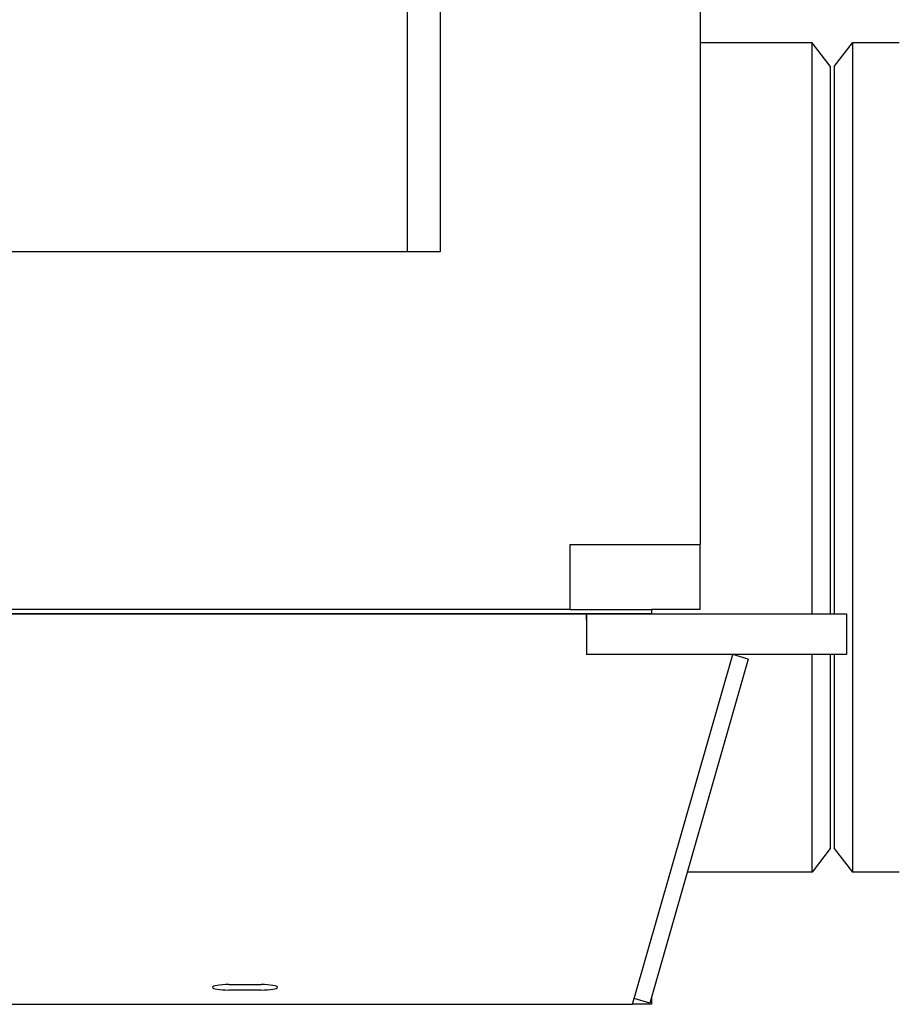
# Model space of a CAD drawing. Header units: inches. Extents: x 18 to 846, y -67 to 561.
# Tile 511 of 656: x 518 to 545, y 89 to 119. Entities that reach past the tile are written whole.
import ezdxf

# ---------------------------------------------------------------- set-up
doc = ezdxf.new("R2010")
doc.units = ezdxf.units.IN
doc.header["$LTSCALE"] = 24
doc.header["$MEASUREMENT"] = 0
doc.layers.add('Visible (ANSI)', color=7, linetype='Continuous', lineweight=30)

msp = doc.modelspace()

# ---------------------------------------------------------------- linework, layer by layer
at = {"layer": 'Visible (ANSI)'}
for p, q in [((538.67843, 256.91786), (538.67843, 103.05236)), ((529.67843, 112.05236), (529.67843, 248.91786)), ((530.67843, 248.91786), (530.67843, 112.05236)), ((542.12212, 118.48036), (538.67843, 118.48036)), ((542.12212, 100.91786), (542.12212, 118.48036)), ((542.67843, 117.75536), (542.12212, 118.48036)), ((542.80343, 117.75036), (543.36358, 118.48036)), ((543.36358, 118.48036), (543.36358, 92.98036)), ((544.80343, 118.48036), (543.36358, 118.48036)), ((542.67843, 117.75536), (542.67843, 100.91786)), ((542.80343, 117.75036), (542.80343, 100.91786)), ((530.67843, 112.05236), (339.67843, 112.05236)), ((534.67843, 103.05236), (538.67843, 103.05236)), ((534.67843, 101.05236), (534.67843, 103.05236)), ((538.67843, 101.05236), (538.67843, 103.05236)), ((537.17843, 100.91786), (333.17843, 100.91786)), ((335.17843, 100.91786), (535.17843, 100.91786)), ((534.67843, 101.05236), (335.67843, 101.05236)), ((534.67843, 101.05236), (537.17843, 101.05236)), ((535.17843, 100.73045), (535.17843, 100.91786)), ((535.17843, 100.91786), (543.17843, 100.91786)), ((535.17843, 100.91786), (535.17843, 99.66786)), ((537.17843, 101.05236), (537.17843, 100.91786)), ((538.67843, 101.05236), (537.17843, 101.05236)), ((543.17843, 100.91786), (543.17843, 99.66786)), ((543.17843, 99.66786), (535.17843, 99.66786)), ((536.64643, 89.09398), (539.67843, 99.66786)), ((540.15906, 99.53005), (539.67843, 99.66786)), ((542.12212, 92.98036), (542.12212, 99.66786)), ((542.67843, 99.66786), (542.67843, 93.70536)), ((542.80343, 99.66786), (542.80343, 93.71036)), ((540.15906, 99.53005), (537.12706, 88.95616)), ((542.67843, 93.70536), (542.12212, 92.98036)), ((542.80343, 93.71036), (543.36358, 92.98036)), ((542.12212, 92.98036), (538.28098, 92.98036)), ((544.80343, 92.98036), (543.36358, 92.98036)), ((524.17843, 89.52436), (525.17843, 89.52436)), ((525.17843, 89.3577), (524.17843, 89.3577)), ((536.59593, 88.91786), (536.64967, 89.10528)), ((537.12706, 88.95616), (536.64643, 89.09398)), ((537.17843, 89.10528), (537.17843, 88.91786)), ((333.76093, 88.91786), (536.59593, 88.91786)), ((537.17843, 88.91786), (536.59593, 88.91786))]:
    msp.add_line(p, q, dxfattribs=at)
msp.add_arc((537.00343, 89.10528), 0.175, 0, 7.939721, dxfattribs=at)
for centre, major_axis in [((524.17843, 89.44103), (-0.5, 0)), ((525.17843, 89.44103), (0.5, 0))]:
    msp.add_ellipse(centre, major_axis=major_axis, ratio=0.16666667, start_param=4.71238898, end_param=7.85398163, dxfattribs=at)

doc.saveas('drawing.dxf')
